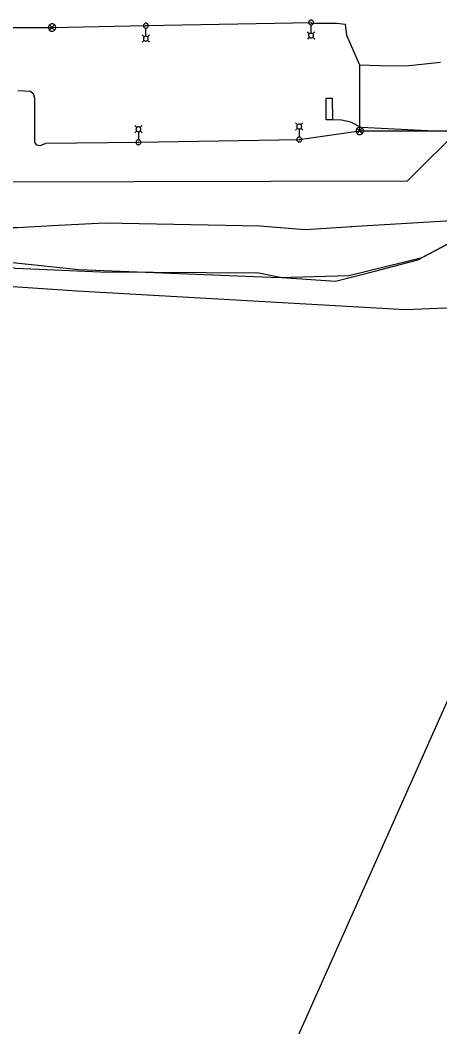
# Model space of a CAD drawing. Extents: x 596028 to 606371, y 330010 to 403088.
# Drawn here: x 603161 to 603536, y 401437 to 402337 of the extents above; entities that cross this region are included whole.
import ezdxf

# ---------------------------------------------------------------- set-up
doc = ezdxf.new("R2010")
doc.units = 0
for name, color, linetype in [('E_LTG', 7, 'Continuous'), ('E_LTG_CID', 7, 'Continuous'), ('E_SIG', 7, 'Continuous'), ('E_SIG_Loops', 7, 'Continuous'), ('E_UTL_E_UG', 7, 'Continuous'), ('E_UTL_FO_UG_WINDSTREAM', 7, 'Continuous'), ('E_UTL_G_UG', 7, 'Continuous'), ('E_UTL_T_UG', 7, 'Continuous'), ('E_UTL_W_UG', 7, 'Continuous')]:
    doc.layers.add(name, color=color, linetype=linetype)

msp = doc.modelspace()

# ---------------------------------------------------------------- linework, layer by layer
at = {"layer": 'E_LTG'}
for points in [[(603420.56, 402333.01), (603420.97, 402333.05), (603421.37, 402333.16), (603421.74, 402333.35), (603422.06, 402333.61), (603422.33, 402333.92), (603422.54, 402334.28), (603422.68, 402334.67), (603422.74, 402335.08), (603422.72, 402335.49), (603422.62, 402335.89), (603422.45, 402336.27), (603422.21, 402336.61), (603421.91, 402336.89), (603421.56, 402337.12), (603421.18, 402337.27), (603420.77, 402337.35), (603420.36, 402337.35), (603419.95, 402337.27), (603419.57, 402337.12), (603419.22, 402336.89), (603418.92, 402336.61), (603418.68, 402336.27), (603418.51, 402335.89), (603418.41, 402335.49), (603418.39, 402335.08), (603418.45, 402334.67), (603418.58, 402334.28), (603418.79, 402333.92), (603419.06, 402333.61), (603419.39, 402333.35), (603419.75, 402333.16), (603420.15, 402333.05), (603420.56, 402333.01)], [(603420.56, 402335.02), (603420.59, 402335.02), (603420.62, 402335.03), (603420.65, 402335.04), (603420.68, 402335.06), (603420.7, 402335.09), (603420.71, 402335.11), (603420.72, 402335.14), (603420.73, 402335.17), (603420.73, 402335.21), (603420.72, 402335.24), (603420.71, 402335.27), (603420.69, 402335.29), (603420.66, 402335.31), (603420.64, 402335.33), (603420.61, 402335.34), (603420.58, 402335.35), (603420.55, 402335.35), (603420.52, 402335.34), (603420.49, 402335.33), (603420.46, 402335.31), (603420.44, 402335.29), (603420.42, 402335.27), (603420.4, 402335.24), (603420.4, 402335.21), (603420.4, 402335.17), (603420.4, 402335.14), (603420.41, 402335.11), (603420.43, 402335.09), (603420.45, 402335.06), (603420.47, 402335.04), (603420.5, 402335.03), (603420.53, 402335.02), (603420.56, 402335.02)], [(603273.01, 402330.25), (603273.42, 402330.29), (603273.82, 402330.41), (603274.19, 402330.6), (603274.51, 402330.86), (603274.78, 402331.17), (603274.99, 402331.53), (603275.13, 402331.92), (603275.19, 402332.33), (603275.17, 402332.74), (603275.07, 402333.14), (603274.9, 402333.52), (603274.66, 402333.85), (603274.36, 402334.14), (603274.01, 402334.36), (603273.63, 402334.52), (603273.22, 402334.6), (603272.81, 402334.6), (603272.4, 402334.52), (603272.02, 402334.36), (603271.67, 402334.14), (603271.37, 402333.85), (603271.13, 402333.52), (603270.96, 402333.14), (603270.86, 402332.74), (603270.84, 402332.33), (603270.9, 402331.92), (603271.03, 402331.53), (603271.24, 402331.17), (603271.51, 402330.86), (603271.84, 402330.6), (603272.2, 402330.41), (603272.6, 402330.29), (603273.01, 402330.25)], [(603273.01, 402332.26), (603273.04, 402332.27), (603273.07, 402332.28), (603273.1, 402332.29), (603273.13, 402332.31), (603273.15, 402332.33), (603273.16, 402332.36), (603273.17, 402332.39), (603273.18, 402332.42), (603273.18, 402332.45), (603273.17, 402332.48), (603273.16, 402332.51), (603273.14, 402332.54), (603273.12, 402332.56), (603273.09, 402332.58), (603273.06, 402332.59), (603273.03, 402332.6), (603273, 402332.6), (603272.97, 402332.59), (603272.94, 402332.58), (603272.91, 402332.56), (603272.89, 402332.54), (603272.87, 402332.51), (603272.86, 402332.48), (603272.85, 402332.45), (603272.85, 402332.42), (603272.85, 402332.39), (603272.86, 402332.36), (603272.88, 402332.33), (603272.9, 402332.31), (603272.92, 402332.29), (603272.95, 402332.28), (603272.98, 402332.27), (603273.01, 402332.26)], [(603273.01, 402323.04), (603273.01, 402330.22)], [(603419.04, 402325.1), (603417.26, 402326.88)], [(603420.56, 402325.79), (603420.56, 402332.97)], [(603422.09, 402325.1), (603423.86, 402326.88)], [(603271.49, 402322.35), (603269.71, 402324.13)], [(603271.49, 402319.3), (603269.71, 402317.53)], [(603273.01, 402318.65), (603273.42, 402318.69), (603273.82, 402318.81), (603274.19, 402319), (603274.51, 402319.25), (603274.78, 402319.56), (603274.99, 402319.92), (603275.13, 402320.31), (603275.19, 402320.72), (603275.17, 402321.14), (603275.07, 402321.54), (603274.9, 402321.91), (603274.66, 402322.25), (603274.36, 402322.54), (603274.01, 402322.76), (603273.63, 402322.91), (603273.22, 402322.99), (603272.81, 402322.99), (603272.4, 402322.91), (603272.02, 402322.76), (603271.67, 402322.54), (603271.37, 402322.25), (603271.13, 402321.91), (603270.96, 402321.54), (603270.86, 402321.14), (603270.84, 402320.72), (603270.9, 402320.31), (603271.03, 402319.92), (603271.24, 402319.56), (603271.51, 402319.25), (603271.84, 402319), (603272.2, 402318.81), (603272.6, 402318.69), (603273.01, 402318.65)], [(603274.54, 402322.35), (603276.31, 402324.13)], [(603274.54, 402319.3), (603276.31, 402317.53)], [(603419.04, 402322.05), (603417.26, 402320.28)], [(603420.56, 402321.4), (603420.97, 402321.44), (603421.37, 402321.56), (603421.74, 402321.75), (603422.06, 402322), (603422.33, 402322.32), (603422.54, 402322.68), (603422.68, 402323.07), (603422.74, 402323.48), (603422.72, 402323.89), (603422.62, 402324.29), (603422.45, 402324.67), (603422.21, 402325), (603421.91, 402325.29), (603421.56, 402325.51), (603421.18, 402325.67), (603420.77, 402325.75), (603420.36, 402325.75), (603419.95, 402325.67), (603419.57, 402325.51), (603419.22, 402325.29), (603418.92, 402325), (603418.68, 402324.67), (603418.51, 402324.29), (603418.41, 402323.89), (603418.39, 402323.48), (603418.45, 402323.07), (603418.58, 402322.68), (603418.79, 402322.32), (603419.06, 402322), (603419.39, 402321.75), (603419.75, 402321.56), (603420.15, 402321.44), (603420.56, 402321.4)], [(603422.09, 402322.05), (603423.86, 402320.28)], [(603408.51, 402243.73), (603406.73, 402245.51)], [(603411.55, 402243.73), (603413.33, 402245.51)], [(603264.86, 402241.3), (603263.09, 402243.08)], [(603264.86, 402238.25), (603263.09, 402236.47)], [(603266.39, 402241.95), (603265.98, 402241.91), (603265.58, 402241.79), (603265.21, 402241.6), (603264.89, 402241.35), (603264.62, 402241.04), (603264.41, 402240.68), (603264.27, 402240.29), (603264.21, 402239.88), (603264.23, 402239.46), (603264.33, 402239.06), (603264.5, 402238.69), (603264.74, 402238.35), (603265.04, 402238.06), (603265.39, 402237.84), (603265.77, 402237.69), (603266.18, 402237.61), (603266.59, 402237.61), (603267, 402237.69), (603267.38, 402237.84), (603267.73, 402238.06), (603268.03, 402238.35), (603268.27, 402238.69), (603268.44, 402239.06), (603268.54, 402239.46), (603268.56, 402239.88), (603268.5, 402240.29), (603268.37, 402240.68), (603268.16, 402241.04), (603267.89, 402241.35), (603267.56, 402241.6), (603267.2, 402241.79), (603266.8, 402241.91), (603266.39, 402241.95)], [(603266.39, 402237.56), (603266.39, 402230.38)], [(603267.91, 402241.3), (603269.69, 402243.08)], [(603267.91, 402238.25), (603269.69, 402236.47)], [(603408.51, 402240.68), (603406.73, 402238.91)], [(603410.03, 402244.38), (603409.62, 402244.34), (603409.22, 402244.23), (603408.86, 402244.04), (603408.53, 402243.78), (603408.26, 402243.47), (603408.05, 402243.11), (603407.92, 402242.72), (603407.86, 402242.31), (603407.88, 402241.9), (603407.98, 402241.49), (603408.15, 402241.12), (603408.39, 402240.78), (603408.69, 402240.5), (603409.04, 402240.27), (603409.42, 402240.12), (603409.83, 402240.04), (603410.24, 402240.04), (603410.65, 402240.12), (603411.03, 402240.27), (603411.38, 402240.5), (603411.68, 402240.78), (603411.92, 402241.12), (603412.09, 402241.49), (603412.19, 402241.9), (603412.21, 402242.31), (603412.15, 402242.72), (603412.01, 402243.11), (603411.81, 402243.47), (603411.53, 402243.78), (603411.21, 402244.04), (603410.84, 402244.23), (603410.44, 402244.34), (603410.03, 402244.38)], [(603410.03, 402239.99), (603410.03, 402232.82)], [(603411.55, 402240.68), (603413.33, 402238.91)], [(603266.39, 402230.35), (603265.98, 402230.31), (603265.58, 402230.19), (603265.21, 402230), (603264.89, 402229.75), (603264.62, 402229.43), (603264.41, 402229.08), (603264.27, 402228.68), (603264.21, 402228.27), (603264.23, 402227.86), (603264.33, 402227.46), (603264.5, 402227.08), (603264.74, 402226.75), (603265.04, 402226.46), (603265.39, 402226.24), (603265.77, 402226.08), (603266.18, 402226.01), (603266.59, 402226.01), (603267, 402226.08), (603267.38, 402226.24), (603267.73, 402226.46), (603268.03, 402226.75), (603268.27, 402227.08), (603268.44, 402227.46), (603268.54, 402227.86), (603268.56, 402228.27), (603268.5, 402228.68), (603268.37, 402229.08), (603268.16, 402229.43), (603267.89, 402229.75), (603267.56, 402230), (603267.2, 402230.19), (603266.8, 402230.31), (603266.39, 402230.35)], [(603266.39, 402228.34), (603266.36, 402228.33), (603266.33, 402228.33), (603266.3, 402228.31), (603266.27, 402228.29), (603266.25, 402228.27), (603266.24, 402228.24), (603266.23, 402228.21), (603266.22, 402228.18), (603266.22, 402228.15), (603266.23, 402228.12), (603266.24, 402228.09), (603266.26, 402228.06), (603266.29, 402228.04), (603266.31, 402228.02), (603266.34, 402228.01), (603266.37, 402228.01), (603266.4, 402228.01), (603266.43, 402228.01), (603266.46, 402228.02), (603266.49, 402228.04), (603266.51, 402228.06), (603266.53, 402228.09), (603266.55, 402228.12), (603266.55, 402228.15), (603266.55, 402228.18), (603266.55, 402228.21), (603266.54, 402228.24), (603266.52, 402228.27), (603266.5, 402228.29), (603266.48, 402228.31), (603266.45, 402228.33), (603266.42, 402228.33), (603266.39, 402228.34)], [(603410.03, 402232.78), (603409.62, 402232.74), (603409.22, 402232.62), (603408.86, 402232.43), (603408.53, 402232.18), (603408.26, 402231.86), (603408.05, 402231.51), (603407.92, 402231.12), (603407.86, 402230.71), (603407.88, 402230.29), (603407.98, 402229.89), (603408.15, 402229.51), (603408.39, 402229.18), (603408.69, 402228.89), (603409.04, 402228.67), (603409.42, 402228.51), (603409.83, 402228.44), (603410.24, 402228.44), (603410.65, 402228.51), (603411.03, 402228.67), (603411.38, 402228.89), (603411.68, 402229.18), (603411.92, 402229.51), (603412.09, 402229.89), (603412.19, 402230.29), (603412.21, 402230.71), (603412.15, 402231.12), (603412.01, 402231.51), (603411.81, 402231.86), (603411.53, 402232.18), (603411.21, 402232.43), (603410.84, 402232.62), (603410.44, 402232.74), (603410.03, 402232.78)], [(603410.03, 402230.77), (603410, 402230.77), (603409.97, 402230.76), (603409.94, 402230.74), (603409.92, 402230.72), (603409.9, 402230.7), (603409.88, 402230.67), (603409.87, 402230.64), (603409.87, 402230.61), (603409.87, 402230.58), (603409.88, 402230.55), (603409.89, 402230.52), (603409.91, 402230.49), (603409.93, 402230.47), (603409.96, 402230.45), (603409.99, 402230.44), (603410.02, 402230.44), (603410.05, 402230.44), (603410.08, 402230.44), (603410.11, 402230.45), (603410.14, 402230.47), (603410.16, 402230.49), (603410.18, 402230.52), (603410.19, 402230.55), (603410.2, 402230.58), (603410.2, 402230.61), (603410.19, 402230.64), (603410.18, 402230.67), (603410.17, 402230.7), (603410.15, 402230.72), (603410.12, 402230.74), (603410.09, 402230.76), (603410.06, 402230.77), (603410.03, 402230.77)]]:
    msp.add_lwpolyline(points, dxfattribs=at)
at = {"layer": 'E_LTG_CID'}
for points in [[(603109.26, 402330.72), (603189.25, 402330.72), (603273.01, 402332.43), (603420.56, 402335.18), (603420.92, 402334.68), (603442.16, 402334.64), (603443.69, 402334.64), (603451.06, 402333.77), (603452.12, 402323.9), (603463.85, 402297.53), (603481.59, 402296.82), (603505.39, 402296.44), (603536.11, 402299.81)], [(603464.05, 402238.31), (603464.05, 402297.52)], [(603158.69, 402274.42), (603170.1, 402273.75), (603172.24, 402271.78), (603173.57, 402267.91), (603173.68, 402228.06), (603175.38, 402225.81), (603178.78, 402225.21), (603182.27, 402226.64), (603183.65, 402227.21)], [(603183.34, 402227.31), (603266.39, 402228.17), (603410.03, 402230.6), (603464.05, 402238.31), (603564.63, 402238.31)]]:
    msp.add_lwpolyline(points, dxfattribs=at)
at = {"layer": 'E_SIG'}
for points in [[(603192.55, 402330.72), (603192.49, 402331.35), (603192.31, 402331.95), (603192.03, 402332.51), (603191.64, 402333), (603191.17, 402333.41), (603190.62, 402333.72), (603190.03, 402333.93), (603189.41, 402334.02), (603188.78, 402333.99), (603188.17, 402333.84), (603187.6, 402333.58), (603187.09, 402333.22), (603186.66, 402332.76), (603186.32, 402332.23), (603186.08, 402331.65), (603185.97, 402331.04), (603185.97, 402330.41), (603186.08, 402329.79), (603186.32, 402329.21), (603186.66, 402328.68), (603187.09, 402328.23), (603187.6, 402327.86), (603188.17, 402327.6), (603188.78, 402327.46), (603189.41, 402327.43), (603190.03, 402327.52), (603190.62, 402327.72), (603191.17, 402328.03), (603191.64, 402328.45), (603192.03, 402328.94), (603192.31, 402329.5), (603192.49, 402330.1), (603192.55, 402330.72)], [(603191.51, 402333.06), (603186.9, 402328.4)], [(603186.9, 402333.01), (603191.56, 402328.36)], [(603467.35, 402238.31), (603467.29, 402238.93), (603467.11, 402239.54), (603466.83, 402240.09), (603466.44, 402240.59), (603465.96, 402241), (603465.42, 402241.31), (603464.83, 402241.52), (603464.21, 402241.61), (603463.58, 402241.58), (603462.97, 402241.43), (603462.4, 402241.17), (603461.89, 402240.8), (603461.45, 402240.35), (603461.12, 402239.82), (603460.88, 402239.24), (603460.76, 402238.62), (603460.76, 402238), (603460.88, 402237.38), (603461.12, 402236.8), (603461.45, 402236.27), (603461.89, 402235.81), (603462.4, 402235.45), (603462.97, 402235.19), (603463.58, 402235.04), (603464.21, 402235.01), (603464.83, 402235.1), (603465.42, 402235.31), (603465.96, 402235.62), (603466.44, 402236.03), (603466.83, 402236.52), (603467.11, 402237.08), (603467.29, 402237.68), (603467.35, 402238.31)], [(603466.31, 402240.64), (603461.7, 402235.99)], [(603461.7, 402240.6), (603466.35, 402235.94)]]:
    msp.add_lwpolyline(points, dxfattribs=at)
at = {"layer": 'E_SIG_Loops'}
msp.add_lwpolyline([(603530.74, 402238.21), (603465.23, 402241.39), (603456.2, 402246.01), (603447.9, 402248.04), (603439.76, 402248.37), (603434.15, 402248.32), (603433.97, 402267.53), (603439.45, 402267.54), (603439.75, 402248.58)], dxfattribs=at)
at = {"layer": 'E_UTL_E_UG'}
for points in [[(602987.72, 402183.96), (603051.9, 402160.03), (603072.4, 402150.24), (603088.18, 402140.37), (603114.23, 402128.5), (603142.39, 402118.95), (603156.68, 402115.64), (603232.62, 402112.33), (603374, 402111.52)], [(603374, 402111.52), (603394.38, 402107.18), (603442.4, 402104), (603478.69, 402113.29), (603515.89, 402122.99), (603546.8, 402139.33)]]:
    msp.add_lwpolyline(points, dxfattribs=at)
at = {"layer": 'E_UTL_FO_UG_WINDSTREAM'}
msp.add_lwpolyline([(603123.19, 402101.18), (603211.79, 402095.42), (603415.99, 402083.83), (603505.04, 402078.54), (603540.78, 402080.14), (603566.85, 402078.78), (603633.44, 402077.08), (603648.03, 402076.25), (603678.5, 402076.34), (603698.91, 402114.97), (603724.6, 402166.78), (603743.59, 402200.32), (603755.49, 402199.76), (603756.96, 402199.77), (603775.37, 402199.12), (603835.86, 402204.97), (603902.54, 402208.26), (603967.49, 402208.13), (603996.87, 402209.83)], dxfattribs=at)
at = {"layer": 'E_UTL_G_UG'}
for points in [[(603456.03, 402152.72), (603556.06, 402158.85), (603581.95, 402196.09), (603638.47, 402215.65), (603714.96, 402212.15), (603739.63, 402214.02), (603826.21, 402219.01), (604005.79, 402231.69), (604009.6, 402232.61), (604051.23, 402234.23), (604056.74, 402239.65), (604055.87, 402270.22), (604059.25, 402270.66), (604060.53, 402270.47), (604094.86, 402270.63), (604124.42, 402271.52), (604151.37, 402273.37)], [(602912.11, 402211.55), (602933.36, 402212.21), (602942.62, 402208.91), (602943.35, 402208.69), (602955.69, 402196.59), (602965.93, 402184.07), (602966.91, 402183.12), (602968.66, 402182.7), (602988.22, 402183.34), (603023.13, 402185.38), (603048.81, 402186.04), (603056.8, 402183.99), (603076.02, 402182.89), (603092.68, 402163.13), (603108.62, 402151.81), (603122.27, 402151.9), (603158.19, 402151.9), (603195.02, 402154.02), (603236.41, 402156.23), (603374.77, 402153.39)], [(603374.77, 402153.39), (603415.41, 402150.1), (603457.16, 402152.81)]]:
    msp.add_lwpolyline(points, dxfattribs=at)
at = {"layer": 'E_UTL_T_UG'}
for points in [[(603341.47, 400916.43), (603378.67, 401361.14), (603702.42, 402087.71), (603773.35, 402198.36), (603961.85, 402201.76)], [(602985.26, 402184.75), (603058.46, 402156.74), (603089.59, 402143.13), (603145.57, 402121.52), (603213.03, 402114.57), (603392.06, 402107.34)], [(603392.06, 402107.34), (603454.32, 402108.96), (603519.76, 402125.03), (603554.36, 402143.48)]]:
    msp.add_lwpolyline(points, dxfattribs=at)
at = {"layer": 'E_UTL_W_UG'}
for p, q in [((603506.85, 402193.55), (603555.71, 402242.59)), ((602998.75, 402192.66), (603506.85, 402193.55))]:
    msp.add_line(p, q, dxfattribs=at)

doc.saveas('drawing.dxf')
